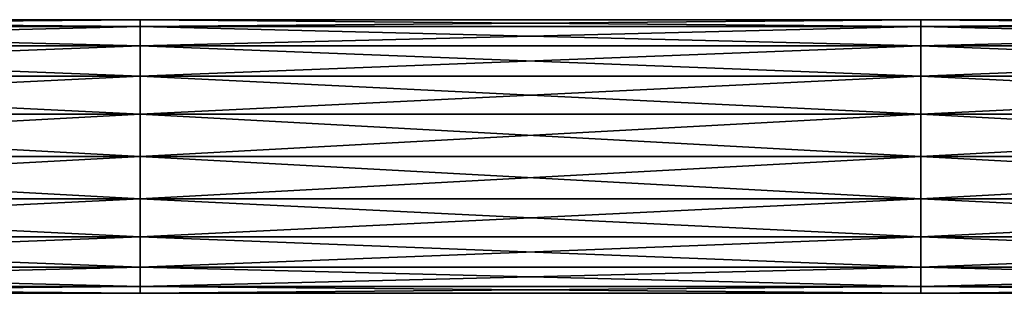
# Model space of a CAD drawing. Header units: millimetres. Extents: x -168 to 168, y -6 to 84.
# Tile 614 of 656: x 132 to 150, y 53 to 58. Entities that reach past the tile are written whole.
import ezdxf

# ---------------------------------------------------------------- set-up
doc = ezdxf.new("R2010")
doc.units = ezdxf.units.MM
doc.header["$LTSCALE"] = 65.185185
for name, color, linetype in [('629', 7, 'CONTINUOUS'), ('630', 7, 'CONTINUOUS'), ('639', 7, 'CONTINUOUS'), ('640', 7, 'CONTINUOUS')]:
    doc.layers.add(name, color=color, linetype=linetype)

msp = doc.modelspace()

# ---------------------------------------------------------------- linework, layer by layer
at = {"layer": '629', "linetype": 'CONTINUOUS'}
for points in [[(134.154, 57.878, -104.227), (134.154, 58, -105), (119.86, 57.878, -104.227), (134.154, 57.878, -104.227)], [(134.154, 58, -105), (134.154, 57.878, -105.773), (119.86, 58, -105), (134.154, 58, -105)], [(119.86, 57.878, -104.227), (134.154, 58, -105), (119.86, 58, -105), (119.86, 57.878, -104.227)], [(119.86, 58, -105), (134.154, 57.878, -105.773), (119.86, 57.878, -105.773), (119.86, 58, -105)], [(119.86, 57.523, -103.531), (134.154, 57.878, -104.227), (119.86, 57.878, -104.227), (119.86, 57.523, -103.531)], [(134.154, 57.878, -105.773), (134.154, 57.523, -106.469), (119.86, 57.878, -105.773), (134.154, 57.878, -105.773)], [(119.86, 57.878, -105.773), (134.154, 57.523, -106.469), (119.86, 57.523, -106.469), (119.86, 57.878, -105.773)], [(134.154, 57.523, -103.531), (134.154, 57.878, -104.227), (119.86, 57.523, -103.531), (134.154, 57.523, -103.531)], [(148.448, 57.878, -104.227), (148.448, 58, -105), (134.154, 57.878, -104.227), (148.448, 57.878, -104.227)], [(148.448, 58, -105), (148.448, 57.878, -105.773), (134.154, 58, -105), (148.448, 58, -105)], [(134.154, 57.878, -104.227), (148.448, 58, -105), (134.154, 58, -105), (134.154, 57.878, -104.227)], [(134.154, 58, -105), (148.448, 57.878, -105.773), (134.154, 57.878, -105.773), (134.154, 58, -105)], [(148.448, 57.523, -103.531), (148.448, 57.878, -104.227), (134.154, 57.523, -103.531), (148.448, 57.523, -103.531)], [(134.154, 57.523, -103.531), (148.448, 57.878, -104.227), (134.154, 57.878, -104.227), (134.154, 57.523, -103.531)], [(148.448, 57.878, -105.773), (148.448, 57.523, -106.469), (134.154, 57.878, -105.773), (148.448, 57.878, -105.773)], [(134.154, 57.878, -105.773), (148.448, 57.523, -106.469), (134.154, 57.523, -106.469), (134.154, 57.878, -105.773)], [(162.742, 57.878, -104.227), (162.742, 58, -105), (148.448, 57.878, -104.227), (162.742, 57.878, -104.227)], [(162.742, 58, -105), (162.742, 57.878, -105.773), (148.448, 58, -105), (162.742, 58, -105)], [(148.448, 57.878, -104.227), (162.742, 58, -105), (148.448, 58, -105), (148.448, 57.878, -104.227)], [(148.448, 58, -105), (162.742, 57.878, -105.773), (148.448, 57.878, -105.773), (148.448, 58, -105)], [(162.742, 57.523, -103.531), (162.742, 57.878, -104.227), (148.448, 57.523, -103.531), (162.742, 57.523, -103.531)], [(148.448, 57.523, -103.531), (162.742, 57.878, -104.227), (148.448, 57.878, -104.227), (148.448, 57.523, -103.531)], [(162.742, 57.878, -105.773), (162.742, 57.523, -106.469), (148.448, 57.878, -105.773), (162.742, 57.878, -105.773)], [(148.448, 57.878, -105.773), (162.742, 57.523, -106.469), (148.448, 57.523, -106.469), (148.448, 57.878, -105.773)], [(119.86, 56.969, -102.977), (134.154, 57.523, -103.531), (119.86, 57.523, -103.531), (119.86, 56.969, -102.977)], [(134.154, 57.523, -106.469), (134.154, 56.969, -107.023), (119.86, 57.523, -106.469), (134.154, 57.523, -106.469)], [(119.86, 57.523, -106.469), (134.154, 56.969, -107.023), (119.86, 56.969, -107.023), (119.86, 57.523, -106.469)], [(134.154, 56.969, -102.977), (134.154, 57.523, -103.531), (119.86, 56.969, -102.977), (134.154, 56.969, -102.977)], [(148.448, 56.969, -102.977), (148.448, 57.523, -103.531), (134.154, 56.969, -102.977), (148.448, 56.969, -102.977)], [(134.154, 56.969, -102.977), (148.448, 57.523, -103.531), (134.154, 57.523, -103.531), (134.154, 56.969, -102.977)], [(148.448, 57.523, -106.469), (148.448, 56.969, -107.023), (134.154, 57.523, -106.469), (148.448, 57.523, -106.469)], [(134.154, 57.523, -106.469), (148.448, 56.969, -107.023), (134.154, 56.969, -107.023), (134.154, 57.523, -106.469)], [(162.742, 56.969, -102.977), (162.742, 57.523, -103.531), (148.448, 56.969, -102.977), (162.742, 56.969, -102.977)], [(148.448, 56.969, -102.977), (162.742, 57.523, -103.531), (148.448, 57.523, -103.531), (148.448, 56.969, -102.977)], [(162.742, 57.523, -106.469), (162.742, 56.969, -107.023), (148.448, 57.523, -106.469), (162.742, 57.523, -106.469)], [(148.448, 57.523, -106.469), (162.742, 56.969, -107.023), (148.448, 56.969, -107.023), (148.448, 57.523, -106.469)], [(134.154, 56.969, -107.023), (134.154, 56.273, -107.378), (119.86, 56.969, -107.023), (134.154, 56.969, -107.023)], [(119.86, 56.969, -107.023), (134.154, 56.273, -107.378), (119.86, 56.273, -107.378), (119.86, 56.969, -107.023)], [(134.154, 56.273, -102.622), (134.154, 56.969, -102.977), (119.86, 56.273, -102.622), (134.154, 56.273, -102.622)], [(119.86, 56.273, -102.622), (134.154, 56.969, -102.977), (119.86, 56.969, -102.977), (119.86, 56.273, -102.622)], [(148.448, 56.273, -102.622), (148.448, 56.969, -102.977), (134.154, 56.273, -102.622), (148.448, 56.273, -102.622)], [(134.154, 56.273, -102.622), (148.448, 56.969, -102.977), (134.154, 56.969, -102.977), (134.154, 56.273, -102.622)], [(148.448, 56.969, -107.023), (148.448, 56.273, -107.378), (134.154, 56.969, -107.023), (148.448, 56.969, -107.023)], [(134.154, 56.969, -107.023), (148.448, 56.273, -107.378), (134.154, 56.273, -107.378), (134.154, 56.969, -107.023)], [(148.448, 56.969, -107.023), (162.742, 56.273, -107.378), (148.448, 56.273, -107.378), (148.448, 56.969, -107.023)], [(148.448, 56.273, -102.622), (162.742, 56.969, -102.977), (148.448, 56.969, -102.977), (148.448, 56.273, -102.622)], [(162.742, 56.969, -107.023), (162.742, 56.273, -107.378), (148.448, 56.969, -107.023), (162.742, 56.969, -107.023)], [(162.742, 56.273, -102.622), (162.742, 56.969, -102.977), (148.448, 56.273, -102.622), (162.742, 56.273, -102.622)], [(134.154, 56.273, -107.378), (134.154, 55.5, -107.5), (119.86, 56.273, -107.378), (134.154, 56.273, -107.378)], [(134.154, 55.5, -107.5), (119.86, 55.5, -107.5), (119.86, 56.273, -107.378), (134.154, 55.5, -107.5)], [(134.154, 55.5, -102.5), (134.154, 56.273, -102.622), (119.86, 55.5, -102.5), (134.154, 55.5, -102.5)], [(119.86, 55.5, -102.5), (134.154, 56.273, -102.622), (119.86, 56.273, -102.622), (119.86, 55.5, -102.5)], [(148.448, 56.273, -107.378), (148.448, 55.5, -107.5), (134.154, 56.273, -107.378), (148.448, 56.273, -107.378)], [(148.448, 55.5, -107.5), (134.154, 55.5, -107.5), (134.154, 56.273, -107.378), (148.448, 55.5, -107.5)], [(148.448, 55.5, -102.5), (148.448, 56.273, -102.622), (134.154, 55.5, -102.5), (148.448, 55.5, -102.5)], [(134.154, 55.5, -102.5), (148.448, 56.273, -102.622), (134.154, 56.273, -102.622), (134.154, 55.5, -102.5)], [(162.742, 55.5, -107.5), (148.448, 55.5, -107.5), (148.448, 56.273, -107.378), (162.742, 55.5, -107.5)], [(162.742, 56.273, -107.378), (162.742, 55.5, -107.5), (148.448, 56.273, -107.378), (162.742, 56.273, -107.378)], [(148.448, 55.5, -102.5), (162.742, 56.273, -102.622), (148.448, 56.273, -102.622), (148.448, 55.5, -102.5)], [(162.742, 55.5, -102.5), (162.742, 56.273, -102.622), (148.448, 55.5, -102.5), (162.742, 55.5, -102.5)]]:
    msp.add_3dface(points, dxfattribs=at)
at = {"layer": '630', "linetype": 'CONTINUOUS'}
for points in [[(134.154, 55.5, -102.5), (119.86, 55.5, -102.5), (119.86, 54.727, -102.622), (134.154, 55.5, -102.5)], [(119.86, 55.5, -107.5), (134.154, 55.5, -107.5), (134.154, 54.727, -107.378), (119.86, 55.5, -107.5)], [(134.154, 54.727, -102.622), (134.154, 55.5, -102.5), (119.86, 54.727, -102.622), (134.154, 54.727, -102.622)], [(119.86, 55.5, -107.5), (134.154, 54.727, -107.378), (119.86, 54.727, -107.378), (119.86, 55.5, -107.5)], [(134.154, 55.5, -107.5), (148.448, 54.727, -107.378), (134.154, 54.727, -107.378), (134.154, 55.5, -107.5)], [(148.448, 54.727, -102.622), (148.448, 55.5, -102.5), (134.154, 54.727, -102.622), (148.448, 54.727, -102.622)], [(148.448, 55.5, -102.5), (134.154, 55.5, -102.5), (134.154, 54.727, -102.622), (148.448, 55.5, -102.5)], [(134.154, 55.5, -107.5), (148.448, 55.5, -107.5), (148.448, 54.727, -107.378), (134.154, 55.5, -107.5)], [(148.448, 55.5, -107.5), (162.742, 55.5, -107.5), (162.742, 54.727, -107.378), (148.448, 55.5, -107.5)], [(162.742, 54.727, -102.622), (162.742, 55.5, -102.5), (148.448, 54.727, -102.622), (162.742, 54.727, -102.622)], [(162.742, 55.5, -102.5), (148.448, 55.5, -102.5), (148.448, 54.727, -102.622), (162.742, 55.5, -102.5)], [(148.448, 55.5, -107.5), (162.742, 54.727, -107.378), (148.448, 54.727, -107.378), (148.448, 55.5, -107.5)], [(134.154, 54.031, -102.977), (134.154, 54.727, -102.622), (119.86, 54.031, -102.977), (134.154, 54.031, -102.977)], [(119.86, 54.031, -102.977), (134.154, 54.727, -102.622), (119.86, 54.727, -102.622), (119.86, 54.031, -102.977)], [(134.154, 54.727, -107.378), (134.154, 54.031, -107.023), (119.86, 54.727, -107.378), (134.154, 54.727, -107.378)], [(119.86, 54.727, -107.378), (134.154, 54.031, -107.023), (119.86, 54.031, -107.023), (119.86, 54.727, -107.378)], [(148.448, 54.031, -102.977), (148.448, 54.727, -102.622), (134.154, 54.031, -102.977), (148.448, 54.031, -102.977)], [(134.154, 54.031, -102.977), (148.448, 54.727, -102.622), (134.154, 54.727, -102.622), (134.154, 54.031, -102.977)], [(148.448, 54.727, -107.378), (148.448, 54.031, -107.023), (134.154, 54.727, -107.378), (148.448, 54.727, -107.378)], [(134.154, 54.727, -107.378), (148.448, 54.031, -107.023), (134.154, 54.031, -107.023), (134.154, 54.727, -107.378)], [(162.742, 54.727, -107.378), (162.742, 54.031, -107.023), (148.448, 54.727, -107.378), (162.742, 54.727, -107.378)], [(148.448, 54.727, -107.378), (162.742, 54.031, -107.023), (148.448, 54.031, -107.023), (148.448, 54.727, -107.378)], [(148.448, 54.031, -102.977), (162.742, 54.727, -102.622), (148.448, 54.727, -102.622), (148.448, 54.031, -102.977)], [(162.742, 54.031, -102.977), (162.742, 54.727, -102.622), (148.448, 54.031, -102.977), (162.742, 54.031, -102.977)], [(134.154, 53.477, -103.531), (134.154, 54.031, -102.977), (119.86, 53.477, -103.531), (134.154, 53.477, -103.531)], [(119.86, 53.477, -103.531), (134.154, 54.031, -102.977), (119.86, 54.031, -102.977), (119.86, 53.477, -103.531)], [(134.154, 54.031, -107.023), (134.154, 53.477, -106.469), (119.86, 54.031, -107.023), (134.154, 54.031, -107.023)], [(119.86, 54.031, -107.023), (134.154, 53.477, -106.469), (119.86, 53.477, -106.469), (119.86, 54.031, -107.023)], [(148.448, 53.477, -103.531), (148.448, 54.031, -102.977), (134.154, 53.477, -103.531), (148.448, 53.477, -103.531)], [(134.154, 53.477, -103.531), (148.448, 54.031, -102.977), (134.154, 54.031, -102.977), (134.154, 53.477, -103.531)], [(148.448, 54.031, -107.023), (148.448, 53.477, -106.469), (134.154, 54.031, -107.023), (148.448, 54.031, -107.023)], [(134.154, 54.031, -107.023), (148.448, 53.477, -106.469), (134.154, 53.477, -106.469), (134.154, 54.031, -107.023)], [(162.742, 54.031, -107.023), (162.742, 53.477, -106.469), (148.448, 54.031, -107.023), (162.742, 54.031, -107.023)], [(148.448, 54.031, -107.023), (162.742, 53.477, -106.469), (148.448, 53.477, -106.469), (148.448, 54.031, -107.023)], [(148.448, 53.477, -103.531), (162.742, 54.031, -102.977), (148.448, 54.031, -102.977), (148.448, 53.477, -103.531)], [(162.742, 53.477, -103.531), (162.742, 54.031, -102.977), (148.448, 53.477, -103.531), (162.742, 53.477, -103.531)], [(134.154, 53.122, -104.227), (134.154, 53.477, -103.531), (119.86, 53.122, -104.227), (134.154, 53.122, -104.227)], [(119.86, 53.122, -104.227), (134.154, 53.477, -103.531), (119.86, 53.477, -103.531), (119.86, 53.122, -104.227)], [(134.154, 53.477, -106.469), (134.154, 53.122, -105.773), (119.86, 53.477, -106.469), (134.154, 53.477, -106.469)], [(119.86, 53.477, -106.469), (134.154, 53.122, -105.773), (119.86, 53.122, -105.773), (119.86, 53.477, -106.469)], [(148.448, 53.122, -104.227), (148.448, 53.477, -103.531), (134.154, 53.122, -104.227), (148.448, 53.122, -104.227)], [(134.154, 53.122, -104.227), (148.448, 53.477, -103.531), (134.154, 53.477, -103.531), (134.154, 53.122, -104.227)], [(148.448, 53.477, -106.469), (148.448, 53.122, -105.773), (134.154, 53.477, -106.469), (148.448, 53.477, -106.469)], [(134.154, 53.477, -106.469), (148.448, 53.122, -105.773), (134.154, 53.122, -105.773), (134.154, 53.477, -106.469)], [(162.742, 53.477, -106.469), (162.742, 53.122, -105.773), (148.448, 53.477, -106.469), (162.742, 53.477, -106.469)], [(148.448, 53.477, -106.469), (162.742, 53.122, -105.773), (148.448, 53.122, -105.773), (148.448, 53.477, -106.469)], [(162.742, 53.122, -104.227), (162.742, 53.477, -103.531), (148.448, 53.122, -104.227), (162.742, 53.122, -104.227)], [(148.448, 53.122, -104.227), (162.742, 53.477, -103.531), (148.448, 53.477, -103.531), (148.448, 53.122, -104.227)], [(119.86, 53, -105), (134.154, 53.122, -104.227), (119.86, 53.122, -104.227), (119.86, 53, -105)], [(134.154, 53.122, -105.773), (134.154, 53, -105), (119.86, 53.122, -105.773), (134.154, 53.122, -105.773)], [(134.154, 53, -105), (134.154, 53.122, -104.227), (119.86, 53, -105), (134.154, 53, -105)], [(119.86, 53.122, -105.773), (134.154, 53, -105), (119.86, 53, -105), (119.86, 53.122, -105.773)], [(134.154, 53, -105), (148.448, 53.122, -104.227), (134.154, 53.122, -104.227), (134.154, 53, -105)], [(148.448, 53.122, -105.773), (148.448, 53, -105), (134.154, 53.122, -105.773), (148.448, 53.122, -105.773)], [(148.448, 53, -105), (148.448, 53.122, -104.227), (134.154, 53, -105), (148.448, 53, -105)], [(134.154, 53.122, -105.773), (148.448, 53, -105), (134.154, 53, -105), (134.154, 53.122, -105.773)], [(162.742, 53.122, -105.773), (162.742, 53, -105), (148.448, 53.122, -105.773), (162.742, 53.122, -105.773)], [(162.742, 53, -105), (162.742, 53.122, -104.227), (148.448, 53, -105), (162.742, 53, -105)], [(148.448, 53.122, -105.773), (162.742, 53, -105), (148.448, 53, -105), (148.448, 53.122, -105.773)], [(148.448, 53, -105), (162.742, 53.122, -104.227), (148.448, 53.122, -104.227), (148.448, 53, -105)]]:
    msp.add_3dface(points, dxfattribs=at)
at = {"layer": '639', "linetype": 'CONTINUOUS'}
for points in [[(134.154, 57.878, 105.773), (134.154, 58, 105), (119.86, 57.878, 105.773), (134.154, 57.878, 105.773)], [(134.154, 58, 105), (134.154, 57.878, 104.227), (119.86, 58, 105), (134.154, 58, 105)], [(119.86, 57.878, 105.773), (134.154, 58, 105), (119.86, 58, 105), (119.86, 57.878, 105.773)], [(119.86, 58, 105), (134.154, 57.878, 104.227), (119.86, 57.878, 104.227), (119.86, 58, 105)], [(119.86, 57.523, 106.469), (134.154, 57.878, 105.773), (119.86, 57.878, 105.773), (119.86, 57.523, 106.469)], [(134.154, 57.878, 104.227), (134.154, 57.523, 103.531), (119.86, 57.878, 104.227), (134.154, 57.878, 104.227)], [(119.86, 57.878, 104.227), (134.154, 57.523, 103.531), (119.86, 57.523, 103.531), (119.86, 57.878, 104.227)], [(134.154, 57.523, 106.469), (134.154, 57.878, 105.773), (119.86, 57.523, 106.469), (134.154, 57.523, 106.469)], [(148.448, 57.878, 105.773), (148.448, 58, 105), (134.154, 57.878, 105.773), (148.448, 57.878, 105.773)], [(148.448, 58, 105), (148.448, 57.878, 104.227), (134.154, 58, 105), (148.448, 58, 105)], [(134.154, 57.878, 105.773), (148.448, 58, 105), (134.154, 58, 105), (134.154, 57.878, 105.773)], [(134.154, 58, 105), (148.448, 57.878, 104.227), (134.154, 57.878, 104.227), (134.154, 58, 105)], [(148.448, 57.523, 106.469), (148.448, 57.878, 105.773), (134.154, 57.523, 106.469), (148.448, 57.523, 106.469)], [(134.154, 57.523, 106.469), (148.448, 57.878, 105.773), (134.154, 57.878, 105.773), (134.154, 57.523, 106.469)], [(148.448, 57.878, 104.227), (148.448, 57.523, 103.531), (134.154, 57.878, 104.227), (148.448, 57.878, 104.227)], [(134.154, 57.878, 104.227), (148.448, 57.523, 103.531), (134.154, 57.523, 103.531), (134.154, 57.878, 104.227)], [(162.742, 57.878, 105.773), (162.742, 58, 105), (148.448, 57.878, 105.773), (162.742, 57.878, 105.773)], [(162.742, 58, 105), (162.742, 57.878, 104.227), (148.448, 58, 105), (162.742, 58, 105)], [(148.448, 57.878, 105.773), (162.742, 58, 105), (148.448, 58, 105), (148.448, 57.878, 105.773)], [(148.448, 58, 105), (162.742, 57.878, 104.227), (148.448, 57.878, 104.227), (148.448, 58, 105)], [(162.742, 57.523, 106.469), (162.742, 57.878, 105.773), (148.448, 57.523, 106.469), (162.742, 57.523, 106.469)], [(148.448, 57.523, 106.469), (162.742, 57.878, 105.773), (148.448, 57.878, 105.773), (148.448, 57.523, 106.469)], [(162.742, 57.878, 104.227), (162.742, 57.523, 103.531), (148.448, 57.878, 104.227), (162.742, 57.878, 104.227)], [(148.448, 57.878, 104.227), (162.742, 57.523, 103.531), (148.448, 57.523, 103.531), (148.448, 57.878, 104.227)], [(119.86, 56.969, 107.023), (134.154, 57.523, 106.469), (119.86, 57.523, 106.469), (119.86, 56.969, 107.023)], [(134.154, 57.523, 103.531), (134.154, 56.969, 102.977), (119.86, 57.523, 103.531), (134.154, 57.523, 103.531)], [(119.86, 57.523, 103.531), (134.154, 56.969, 102.977), (119.86, 56.969, 102.977), (119.86, 57.523, 103.531)], [(134.154, 56.969, 107.023), (134.154, 57.523, 106.469), (119.86, 56.969, 107.023), (134.154, 56.969, 107.023)], [(148.448, 56.969, 107.023), (148.448, 57.523, 106.469), (134.154, 56.969, 107.023), (148.448, 56.969, 107.023)], [(134.154, 56.969, 107.023), (148.448, 57.523, 106.469), (134.154, 57.523, 106.469), (134.154, 56.969, 107.023)], [(148.448, 57.523, 103.531), (148.448, 56.969, 102.977), (134.154, 57.523, 103.531), (148.448, 57.523, 103.531)], [(134.154, 57.523, 103.531), (148.448, 56.969, 102.977), (134.154, 56.969, 102.977), (134.154, 57.523, 103.531)], [(162.742, 56.969, 107.023), (162.742, 57.523, 106.469), (148.448, 56.969, 107.023), (162.742, 56.969, 107.023)], [(148.448, 56.969, 107.023), (162.742, 57.523, 106.469), (148.448, 57.523, 106.469), (148.448, 56.969, 107.023)], [(162.742, 57.523, 103.531), (162.742, 56.969, 102.977), (148.448, 57.523, 103.531), (162.742, 57.523, 103.531)], [(148.448, 57.523, 103.531), (162.742, 56.969, 102.977), (148.448, 56.969, 102.977), (148.448, 57.523, 103.531)], [(134.154, 56.969, 102.977), (134.154, 56.273, 102.622), (119.86, 56.969, 102.977), (134.154, 56.969, 102.977)], [(119.86, 56.969, 102.977), (134.154, 56.273, 102.622), (119.86, 56.273, 102.622), (119.86, 56.969, 102.977)], [(134.154, 56.273, 107.378), (134.154, 56.969, 107.023), (119.86, 56.273, 107.378), (134.154, 56.273, 107.378)], [(119.86, 56.273, 107.378), (134.154, 56.969, 107.023), (119.86, 56.969, 107.023), (119.86, 56.273, 107.378)], [(148.448, 56.273, 107.378), (148.448, 56.969, 107.023), (134.154, 56.273, 107.378), (148.448, 56.273, 107.378)], [(134.154, 56.273, 107.378), (148.448, 56.969, 107.023), (134.154, 56.969, 107.023), (134.154, 56.273, 107.378)], [(148.448, 56.969, 102.977), (148.448, 56.273, 102.622), (134.154, 56.969, 102.977), (148.448, 56.969, 102.977)], [(134.154, 56.969, 102.977), (148.448, 56.273, 102.622), (134.154, 56.273, 102.622), (134.154, 56.969, 102.977)], [(148.448, 56.969, 102.977), (162.742, 56.273, 102.622), (148.448, 56.273, 102.622), (148.448, 56.969, 102.977)], [(148.448, 56.273, 107.378), (162.742, 56.969, 107.023), (148.448, 56.969, 107.023), (148.448, 56.273, 107.378)], [(162.742, 56.969, 102.977), (162.742, 56.273, 102.622), (148.448, 56.969, 102.977), (162.742, 56.969, 102.977)], [(162.742, 56.273, 107.378), (162.742, 56.969, 107.023), (148.448, 56.273, 107.378), (162.742, 56.273, 107.378)], [(134.154, 56.273, 102.622), (134.154, 55.5, 102.5), (119.86, 56.273, 102.622), (134.154, 56.273, 102.622)], [(134.154, 55.5, 102.5), (119.86, 55.5, 102.5), (119.86, 56.273, 102.622), (134.154, 55.5, 102.5)], [(134.154, 55.5, 107.5), (134.154, 56.273, 107.378), (119.86, 55.5, 107.5), (134.154, 55.5, 107.5)], [(119.86, 55.5, 107.5), (134.154, 56.273, 107.378), (119.86, 56.273, 107.378), (119.86, 55.5, 107.5)], [(148.448, 56.273, 102.622), (148.448, 55.5, 102.5), (134.154, 56.273, 102.622), (148.448, 56.273, 102.622)], [(148.448, 55.5, 102.5), (134.154, 55.5, 102.5), (134.154, 56.273, 102.622), (148.448, 55.5, 102.5)], [(148.448, 55.5, 107.5), (148.448, 56.273, 107.378), (134.154, 55.5, 107.5), (148.448, 55.5, 107.5)], [(134.154, 55.5, 107.5), (148.448, 56.273, 107.378), (134.154, 56.273, 107.378), (134.154, 55.5, 107.5)], [(162.742, 55.5, 102.5), (148.448, 55.5, 102.5), (148.448, 56.273, 102.622), (162.742, 55.5, 102.5)], [(162.742, 56.273, 102.622), (162.742, 55.5, 102.5), (148.448, 56.273, 102.622), (162.742, 56.273, 102.622)], [(148.448, 55.5, 107.5), (162.742, 56.273, 107.378), (148.448, 56.273, 107.378), (148.448, 55.5, 107.5)], [(162.742, 55.5, 107.5), (162.742, 56.273, 107.378), (148.448, 55.5, 107.5), (162.742, 55.5, 107.5)]]:
    msp.add_3dface(points, dxfattribs=at)
at = {"layer": '640', "linetype": 'CONTINUOUS'}
for points in [[(134.154, 55.5, 107.5), (119.86, 55.5, 107.5), (119.86, 54.727, 107.378), (134.154, 55.5, 107.5)], [(119.86, 55.5, 102.5), (134.154, 55.5, 102.5), (134.154, 54.727, 102.622), (119.86, 55.5, 102.5)], [(134.154, 54.727, 107.378), (134.154, 55.5, 107.5), (119.86, 54.727, 107.378), (134.154, 54.727, 107.378)], [(119.86, 55.5, 102.5), (134.154, 54.727, 102.622), (119.86, 54.727, 102.622), (119.86, 55.5, 102.5)], [(134.154, 55.5, 102.5), (148.448, 54.727, 102.622), (134.154, 54.727, 102.622), (134.154, 55.5, 102.5)], [(148.448, 54.727, 107.378), (148.448, 55.5, 107.5), (134.154, 54.727, 107.378), (148.448, 54.727, 107.378)], [(148.448, 55.5, 107.5), (134.154, 55.5, 107.5), (134.154, 54.727, 107.378), (148.448, 55.5, 107.5)], [(134.154, 55.5, 102.5), (148.448, 55.5, 102.5), (148.448, 54.727, 102.622), (134.154, 55.5, 102.5)], [(148.448, 55.5, 102.5), (162.742, 55.5, 102.5), (162.742, 54.727, 102.622), (148.448, 55.5, 102.5)], [(162.742, 54.727, 107.378), (162.742, 55.5, 107.5), (148.448, 54.727, 107.378), (162.742, 54.727, 107.378)], [(162.742, 55.5, 107.5), (148.448, 55.5, 107.5), (148.448, 54.727, 107.378), (162.742, 55.5, 107.5)], [(148.448, 55.5, 102.5), (162.742, 54.727, 102.622), (148.448, 54.727, 102.622), (148.448, 55.5, 102.5)], [(134.154, 54.031, 107.023), (134.154, 54.727, 107.378), (119.86, 54.031, 107.023), (134.154, 54.031, 107.023)], [(119.86, 54.031, 107.023), (134.154, 54.727, 107.378), (119.86, 54.727, 107.378), (119.86, 54.031, 107.023)], [(134.154, 54.727, 102.622), (134.154, 54.031, 102.977), (119.86, 54.727, 102.622), (134.154, 54.727, 102.622)], [(119.86, 54.727, 102.622), (134.154, 54.031, 102.977), (119.86, 54.031, 102.977), (119.86, 54.727, 102.622)], [(148.448, 54.031, 107.023), (148.448, 54.727, 107.378), (134.154, 54.031, 107.023), (148.448, 54.031, 107.023)], [(134.154, 54.031, 107.023), (148.448, 54.727, 107.378), (134.154, 54.727, 107.378), (134.154, 54.031, 107.023)], [(148.448, 54.727, 102.622), (148.448, 54.031, 102.977), (134.154, 54.727, 102.622), (148.448, 54.727, 102.622)], [(134.154, 54.727, 102.622), (148.448, 54.031, 102.977), (134.154, 54.031, 102.977), (134.154, 54.727, 102.622)], [(162.742, 54.727, 102.622), (162.742, 54.031, 102.977), (148.448, 54.727, 102.622), (162.742, 54.727, 102.622)], [(148.448, 54.727, 102.622), (162.742, 54.031, 102.977), (148.448, 54.031, 102.977), (148.448, 54.727, 102.622)], [(148.448, 54.031, 107.023), (162.742, 54.727, 107.378), (148.448, 54.727, 107.378), (148.448, 54.031, 107.023)], [(162.742, 54.031, 107.023), (162.742, 54.727, 107.378), (148.448, 54.031, 107.023), (162.742, 54.031, 107.023)], [(134.154, 53.477, 106.469), (134.154, 54.031, 107.023), (119.86, 53.477, 106.469), (134.154, 53.477, 106.469)], [(119.86, 53.477, 106.469), (134.154, 54.031, 107.023), (119.86, 54.031, 107.023), (119.86, 53.477, 106.469)], [(134.154, 54.031, 102.977), (134.154, 53.477, 103.531), (119.86, 54.031, 102.977), (134.154, 54.031, 102.977)], [(119.86, 54.031, 102.977), (134.154, 53.477, 103.531), (119.86, 53.477, 103.531), (119.86, 54.031, 102.977)], [(148.448, 53.477, 106.469), (148.448, 54.031, 107.023), (134.154, 53.477, 106.469), (148.448, 53.477, 106.469)], [(134.154, 53.477, 106.469), (148.448, 54.031, 107.023), (134.154, 54.031, 107.023), (134.154, 53.477, 106.469)], [(148.448, 54.031, 102.977), (148.448, 53.477, 103.531), (134.154, 54.031, 102.977), (148.448, 54.031, 102.977)], [(134.154, 54.031, 102.977), (148.448, 53.477, 103.531), (134.154, 53.477, 103.531), (134.154, 54.031, 102.977)], [(162.742, 54.031, 102.977), (162.742, 53.477, 103.531), (148.448, 54.031, 102.977), (162.742, 54.031, 102.977)], [(148.448, 54.031, 102.977), (162.742, 53.477, 103.531), (148.448, 53.477, 103.531), (148.448, 54.031, 102.977)], [(148.448, 53.477, 106.469), (162.742, 54.031, 107.023), (148.448, 54.031, 107.023), (148.448, 53.477, 106.469)], [(162.742, 53.477, 106.469), (162.742, 54.031, 107.023), (148.448, 53.477, 106.469), (162.742, 53.477, 106.469)], [(134.154, 53.122, 105.773), (134.154, 53.477, 106.469), (119.86, 53.122, 105.773), (134.154, 53.122, 105.773)], [(119.86, 53.122, 105.773), (134.154, 53.477, 106.469), (119.86, 53.477, 106.469), (119.86, 53.122, 105.773)], [(134.154, 53.477, 103.531), (134.154, 53.122, 104.227), (119.86, 53.477, 103.531), (134.154, 53.477, 103.531)], [(119.86, 53.477, 103.531), (134.154, 53.122, 104.227), (119.86, 53.122, 104.227), (119.86, 53.477, 103.531)], [(148.448, 53.122, 105.773), (148.448, 53.477, 106.469), (134.154, 53.122, 105.773), (148.448, 53.122, 105.773)], [(134.154, 53.122, 105.773), (148.448, 53.477, 106.469), (134.154, 53.477, 106.469), (134.154, 53.122, 105.773)], [(148.448, 53.477, 103.531), (148.448, 53.122, 104.227), (134.154, 53.477, 103.531), (148.448, 53.477, 103.531)], [(134.154, 53.477, 103.531), (148.448, 53.122, 104.227), (134.154, 53.122, 104.227), (134.154, 53.477, 103.531)], [(162.742, 53.477, 103.531), (162.742, 53.122, 104.227), (148.448, 53.477, 103.531), (162.742, 53.477, 103.531)], [(148.448, 53.477, 103.531), (162.742, 53.122, 104.227), (148.448, 53.122, 104.227), (148.448, 53.477, 103.531)], [(162.742, 53.122, 105.773), (162.742, 53.477, 106.469), (148.448, 53.122, 105.773), (162.742, 53.122, 105.773)], [(148.448, 53.122, 105.773), (162.742, 53.477, 106.469), (148.448, 53.477, 106.469), (148.448, 53.122, 105.773)], [(119.86, 53, 105), (134.154, 53.122, 105.773), (119.86, 53.122, 105.773), (119.86, 53, 105)], [(134.154, 53.122, 104.227), (134.154, 53, 105), (119.86, 53.122, 104.227), (134.154, 53.122, 104.227)], [(134.154, 53, 105), (134.154, 53.122, 105.773), (119.86, 53, 105), (134.154, 53, 105)], [(119.86, 53.122, 104.227), (134.154, 53, 105), (119.86, 53, 105), (119.86, 53.122, 104.227)], [(134.154, 53, 105), (148.448, 53.122, 105.773), (134.154, 53.122, 105.773), (134.154, 53, 105)], [(148.448, 53.122, 104.227), (148.448, 53, 105), (134.154, 53.122, 104.227), (148.448, 53.122, 104.227)], [(148.448, 53, 105), (148.448, 53.122, 105.773), (134.154, 53, 105), (148.448, 53, 105)], [(134.154, 53.122, 104.227), (148.448, 53, 105), (134.154, 53, 105), (134.154, 53.122, 104.227)], [(162.742, 53.122, 104.227), (162.742, 53, 105), (148.448, 53.122, 104.227), (162.742, 53.122, 104.227)], [(162.742, 53, 105), (162.742, 53.122, 105.773), (148.448, 53, 105), (162.742, 53, 105)], [(148.448, 53.122, 104.227), (162.742, 53, 105), (148.448, 53, 105), (148.448, 53.122, 104.227)], [(148.448, 53, 105), (162.742, 53.122, 105.773), (148.448, 53.122, 105.773), (148.448, 53, 105)]]:
    msp.add_3dface(points, dxfattribs=at)

doc.saveas('drawing.dxf')
